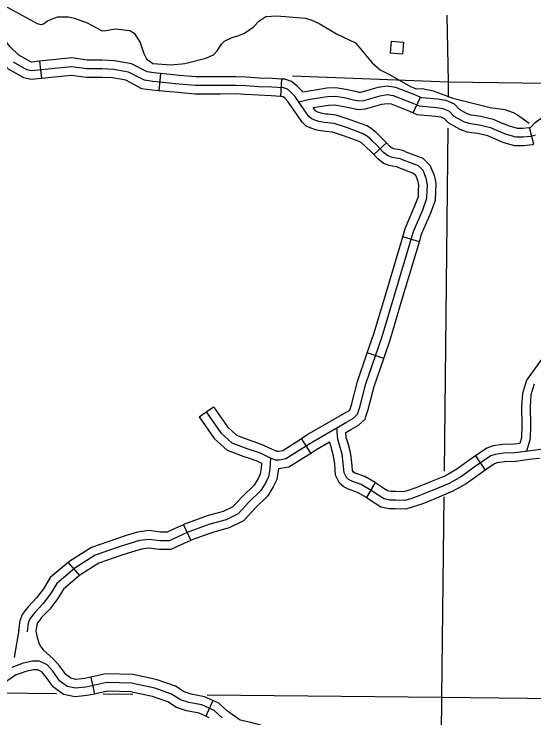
# Model space of a CAD drawing. Extents: x -19 to 366, y -4 to 359.
# Drawn here: x 136.698 to 137.551, y 195.99 to 197.146 of the extents above; entities that cross this region are included whole.
import ezdxf

# ---------------------------------------------------------------- set-up
doc = ezdxf.new("R2010")
doc.units = 0
for name, color, linetype in [('Level 35', 7, 'Continuous'), ('Level 45', 7, 'Continuous'), ('Level 5', 7, 'Continuous'), ('Level 56', 7, 'Continuous'), ('Level 60', 7, 'Continuous')]:
    doc.layers.add(name, color=color, linetype=linetype)

msp = doc.modelspace()

# ---------------------------------------------------------------- linework, layer by layer
at = {"layer": 'Level 35'}
for points in [[(136.6812, 197.1598), (136.7354, 197.1301), (136.7422, 197.1286), (136.746, 197.1297), (136.7524, 197.1347), (136.7687, 197.1408), (136.7872, 197.1409), (136.7966, 197.1387), (136.8178, 197.1311), (136.8421, 197.1183), (136.8482, 197.1184), (136.864, 197.1215), (136.8879, 197.1189), (136.8951, 197.114), (136.9046, 197.0992), (136.9107, 197.0807), (136.9149, 197.072), (136.9255, 197.0644), (136.9558, 197.0622), (136.9781, 197.0642), (137.0124, 197.0731), (137.0249, 197.0788), (137.0313, 197.0853), (137.0384, 197.0963), (137.0433, 197.1009), (137.0558, 197.107), (137.0652, 197.1097), (137.0758, 197.1143), (137.0905, 197.1242), (137.0921, 197.1258)], [(137.0921, 197.1258), (137.0998, 197.134), (137.1111, 197.1416), (137.1289, 197.1428), (137.1762, 197.1388), (137.1864, 197.1355), (137.1985, 197.1302), (137.2273, 197.1132), (137.2584, 197.0982), (137.2858, 197.0653), (137.2987, 197.0543), (137.3142, 197.0464), (137.3475, 197.0272), (137.3578, 197.0231), (137.3676, 197.0235), (137.3861, 197.0197), (137.418, 197.0073), (137.4793, 196.992), (137.5035, 196.9887), (137.5171, 196.9842), (137.5247, 196.9801), (137.5434, 196.9665)]]:
    msp.add_lwpolyline(points, dxfattribs=at)
at = {"layer": 'Level 45'}
for p, q in [((136.7396, 197.0681), (136.7425, 197.0399)), ((136.9379, 197.048), (136.9352, 197.0197)), ((137.137, 197.0388), (137.1354, 197.0104)), ((137.3532, 196.9835), (137.3649, 197.0094)), ((137.5514, 196.9319), (137.5439, 196.9593)), ((137.3092, 196.9342), (137.2885, 196.9148)), ((137.3633, 196.7719), (137.3361, 196.7801)), ((137.3047, 196.5801), (137.2778, 196.5894)), ((137.0016, 196.4846), (137.0249, 196.5009)), ((137.1848, 196.4249), (137.1695, 196.4489)), ((137.4554, 196.4203), (137.4715, 196.3969)), ((137.2905, 196.3763), (137.2762, 196.3518)), ((136.9757, 196.3073), (136.9877, 196.2816)), ((136.7864, 196.2454), (136.8048, 196.2237)), ((136.8236, 196.057), (136.8296, 196.0293)), ((137.0243, 196.0185), (137.0125, 195.9927))]:
    msp.add_line(p, q, dxfattribs=at)
for points in [[(136.7425, 197.0399), (136.725, 197.0381), (136.7136, 197.0408), (136.6882, 197.055), (136.6701, 197.0724), (136.6625, 197.0821), (136.6582, 197.0911), (136.6551, 197.106)], [(136.7396, 197.0681), (136.7269, 197.0668), (136.724, 197.0675), (136.7052, 197.078), (136.6912, 197.0916), (136.6867, 197.0972), (136.6853, 197.1001), (136.683, 197.1117)], [(136.8403, 197.07), (136.8178, 197.0697), (136.7922, 197.0735), (136.7396, 197.0681)], [(136.9379, 197.048), (136.9273, 197.049), (136.9164, 197.0506), (136.8902, 197.0641), (136.8624, 197.069), (136.8425, 197.0701), (136.8403, 197.07)], [(137.3354, 196.9062), (137.3325, 196.9078), (137.3287, 196.9086), (137.3217, 196.9097), (137.3175, 196.9105), (137.3116, 196.9127), (137.3046, 196.9184), (137.2934, 196.9303), (137.286, 196.9373), (137.2828, 196.9406), (137.2764, 196.9456), (137.271, 196.9492), (137.245, 196.9586), (137.2234, 196.9657), (137.2075, 196.9675), (137.1984, 196.969), (137.1915, 196.9713), (137.1855, 196.9739), (137.1816, 196.9775), (137.1741, 196.9884), (137.1585, 197.0111), (137.1529, 197.0171), (137.1465, 197.0224), (137.1399, 197.0244), (137.1207, 197.0255), (137.0994, 197.0264), (137.0782, 197.028), (137.0622, 197.0286), (137.0312, 197.0284), (136.9956, 197.0283), (136.968, 197.0308), (136.9256, 197.0349), (136.912, 197.0369), (136.8857, 197.0505), (136.8607, 197.0548), (136.8422, 197.0559), (136.8169, 197.0555), (136.7919, 197.0592), (136.726, 197.0525), (136.7188, 197.0542), (136.6967, 197.0665)], [(136.8407, 197.0416), (136.8159, 197.0413), (136.7916, 197.0449), (136.7425, 197.0399)], [(137.0362, 197.0426), (137.0311, 197.0426), (136.9963, 197.0425), (136.9694, 197.0449), (136.9379, 197.048)], [(136.9352, 197.0197), (136.924, 197.0208), (136.9076, 197.0231), (136.8811, 197.0369), (136.8591, 197.0407), (136.8419, 197.0416), (136.8407, 197.0416)], [(137.137, 197.0388), (137.1214, 197.0397), (137.1002, 197.0406), (137.079, 197.0422), (137.0624, 197.0428), (137.0362, 197.0426)], [(137.1717, 197.0177), (137.1627, 197.0275), (137.1533, 197.0351), (137.1424, 197.0385), (137.137, 197.0388)], [(137.1717, 197.0177), (137.1787, 197.0192), (137.1988, 197.0224), (137.2111, 197.0243), (137.2263, 197.0251), (137.2423, 197.0223), (137.2583, 197.0188), (137.2663, 197.0171)], [(137.2646, 197.0174), (137.2695, 197.0179), (137.2957, 197.0254), (137.3102, 197.0276), (137.3241, 197.0257), (137.3582, 197.0124), (137.3649, 197.0094)], [(137.0364, 197.0142), (137.0313, 197.0142), (136.995, 197.0141), (136.9667, 197.0166), (136.9352, 197.0197)], [(137.1354, 197.0104), (137.12, 197.0113), (137.0986, 197.0122), (137.0774, 197.0138), (137.062, 197.0144), (137.0364, 197.0142)], [(137.2097, 196.9529), (137.2055, 196.9534), (137.195, 196.9552), (137.1865, 196.958), (137.1776, 196.9618), (137.1708, 196.9682), (137.1624, 196.9804), (137.1474, 197.0022), (137.1431, 197.0068), (137.1397, 197.0096), (137.1374, 197.0103), (137.1354, 197.0104)], [(137.165, 197.0017), (137.1813, 197.0052), (137.201, 197.0084), (137.2125, 197.0101), (137.2255, 197.0108), (137.2395, 197.0084), (137.2553, 197.0049), (137.2637, 197.0031), (137.2721, 197.0038), (137.2988, 197.0115), (137.3103, 197.0133), (137.3205, 197.0119), (137.3527, 196.9993), (137.3629, 196.9947), (137.3916, 196.9922), (137.4025, 196.9905), (137.412, 196.9863), (137.42, 196.9782), (137.4355, 196.9694), (137.4446, 196.9663), (137.4617, 196.9638), (137.48, 196.9596), (137.4908, 196.9547), (137.5059, 196.9484), (137.5217, 196.9442), (137.534, 196.9438), (137.5462, 196.9452), (137.5539, 196.9474)], [(137.2605, 196.9893), (137.2628, 196.9888), (137.2747, 196.9898), (137.3018, 196.9976), (137.3104, 196.9989), (137.3169, 196.998), (137.3472, 196.9862), (137.3532, 196.9835)], [(137.3649, 197.0094), (137.3665, 197.0086), (137.3934, 197.0064), (137.4066, 197.0042), (137.4202, 196.9982), (137.4287, 196.9896), (137.4413, 196.9824), (137.4479, 196.9802), (137.4533, 196.9794)], [(137.1888, 196.992), (137.2031, 196.9943), (137.214, 196.996), (137.2246, 196.9966), (137.2367, 196.9944), (137.2523, 196.991), (137.2605, 196.9893)], [(137.2128, 196.9812), (137.2095, 196.9815), (137.2019, 196.9828), (137.1966, 196.9846), (137.1934, 196.986), (137.1925, 196.9868), (137.1888, 196.992)], [(137.5439, 196.9593), (137.5464, 196.96), (137.5536, 196.9675), (137.5677, 196.978), (137.5776, 196.9832), (137.5907, 196.985), (137.6118, 196.9864), (137.635, 196.9907), (137.639, 196.9907)], [(137.3092, 196.9342), (137.3035, 196.9403), (137.296, 196.9473), (137.2924, 196.9512), (137.2847, 196.9572), (137.2774, 196.962), (137.2497, 196.972), (137.2264, 196.9797), (137.2128, 196.9812)], [(137.3532, 196.9835), (137.3593, 196.9808), (137.3899, 196.9781), (137.3984, 196.9768), (137.4038, 196.9744), (137.4113, 196.9668), (137.4296, 196.9565), (137.4412, 196.9524), (137.4493, 196.9513)], [(137.4533, 196.9794), (137.4644, 196.9778), (137.4845, 196.9731), (137.4965, 196.9677), (137.5105, 196.9619), (137.5237, 196.9583), (137.5333, 196.9581), (137.5435, 196.9592), (137.5439, 196.9593)], [(137.2885, 196.9148), (137.2834, 196.9202), (137.2759, 196.9272), (137.2732, 196.9301), (137.2681, 196.9341), (137.2646, 196.9364), (137.2404, 196.9451), (137.2204, 196.9518), (137.2097, 196.9529)], [(137.4493, 196.9513), (137.4591, 196.9499), (137.4754, 196.9461), (137.4852, 196.9417), (137.5013, 196.9349), (137.5196, 196.93), (137.5346, 196.9296), (137.5489, 196.9313), (137.5514, 196.9319)], [(137.3896, 196.8738), (137.3881, 196.8807), (137.3812, 196.8968), (137.3695, 196.9085), (137.3414, 196.9191), (137.3375, 196.9212), (137.3313, 196.9226), (137.3242, 196.9237), (137.3214, 196.9242), (137.3187, 196.9252), (137.3143, 196.9288), (137.3092, 196.9342)], [(137.0133, 196.4927), (137.0372, 196.4583), (137.0553, 196.4419), (137.0798, 196.4326), (137.102, 196.425), (137.1171, 196.4174), (137.1265, 196.4139), (137.1329, 196.4139), (137.144, 196.4157), (137.186, 196.4425), (137.2438, 196.4758), (137.2549, 196.4822), (137.2619, 196.4887), (137.2654, 196.5003), (137.2753, 196.5383), (137.3021, 196.6165), (137.3535, 196.7888), (137.3687, 196.8244), (137.3757, 196.8431), (137.3763, 196.8554), (137.3768, 196.8653), (137.3745, 196.8764), (137.3693, 196.8887), (137.3617, 196.8962), (137.3354, 196.9062)], [(137.3618, 196.868), (137.3609, 196.8721), (137.3573, 196.8805), (137.3538, 196.884), (137.3295, 196.8932), (137.3274, 196.8944), (137.326, 196.8947), (137.3192, 196.8957), (137.3136, 196.8968), (137.3045, 196.9002), (137.2949, 196.9079), (137.2885, 196.9148)], [(137.3633, 196.7719), (137.3669, 196.784), (137.3819, 196.8191), (137.3898, 196.8402), (137.3904, 196.8546), (137.3911, 196.8664), (137.3896, 196.8738)], [(137.3361, 196.7801), (137.3401, 196.7936), (137.3555, 196.8297), (137.3616, 196.846), (137.3621, 196.8561), (137.3625, 196.8642), (137.3618, 196.868)], [(137.3075, 196.6842), (137.3361, 196.7801)], [(137.3347, 196.6761), (137.3633, 196.7719)], [(137.2778, 196.5894), (137.2886, 196.6209), (137.3075, 196.6842)], [(137.3047, 196.5801), (137.3157, 196.6122), (137.3347, 196.6761)], [(137.6205, 196.6207), (137.6119, 196.6199), (137.5863, 196.6057), (137.5646, 196.5794), (137.5409, 196.547)], [(137.249, 196.4953), (137.2517, 196.5042), (137.2617, 196.5424), (137.2778, 196.5894)], [(137.2756, 196.4851), (137.279, 196.4965), (137.2889, 196.5342), (137.3047, 196.5801)], [(137.5409, 196.547), (137.5391, 196.5446), (137.5324, 196.5229), (137.5309, 196.5008), (137.5318, 196.4704), (137.531, 196.4506), (137.5282, 196.4408)], [(137.552, 196.5382), (137.5465, 196.5203), (137.5451, 196.5006), (137.546, 196.4703), (137.5451, 196.4483), (137.5393, 196.4279)], [(137.0249, 196.5009), (137.0479, 196.4677), (137.0628, 196.4543), (137.0846, 196.446), (137.0914, 196.4436)], [(137.1695, 196.4489), (137.1786, 196.4547), (137.2367, 196.4881), (137.249, 196.4953)], [(137.0016, 196.4846), (137.0264, 196.4489), (137.0477, 196.4296), (137.075, 196.4192), (137.0822, 196.4168)], [(137.2426, 196.4587), (137.2509, 196.4635), (137.2633, 196.4707), (137.2744, 196.4808), (137.2756, 196.4851)], [(137.5665, 196.4311), (137.5464, 196.4287), (137.5199, 196.4255), (137.5018, 196.4247), (137.4877, 196.4227), (137.4805, 196.4203), (137.4548, 196.4026), (137.4327, 196.3865), (137.4122, 196.3749), (137.3897, 196.3656), (137.3624, 196.3544), (137.3492, 196.35), (137.3391, 196.3471), (137.3239, 196.3475), (137.315, 196.3475), (137.3054, 196.3496), (137.2986, 196.354), (137.2841, 196.3636), (137.2676, 196.3733), (137.2524, 196.3789), (137.2471, 196.3813), (137.2435, 196.3845), (137.2395, 196.3926), (137.2383, 196.4082), (137.2363, 196.4231), (137.2327, 196.4364), (137.2291, 196.4476), (137.2278, 196.4666)], [(137.2458, 196.4421), (137.2431, 196.4503), (137.2426, 196.4587)], [(137.0914, 196.4436), (137.1075, 196.4381), (137.1228, 196.4305), (137.129, 196.4281), (137.1318, 196.4281), (137.1388, 196.4292), (137.1695, 196.4489)], [(137.1848, 196.4249), (137.1934, 196.4304), (137.2156, 196.4432)], [(137.2187, 196.4334), (137.2156, 196.4432)], [(137.2762, 196.3518), (137.2615, 196.3604), (137.2469, 196.3658), (137.2393, 196.3693), (137.232, 196.3757), (137.2256, 196.3887), (137.2242, 196.4067), (137.2223, 196.4203), (137.2191, 196.4323), (137.2187, 196.4334)], [(137.2905, 196.3763), (137.2737, 196.3862), (137.2578, 196.392), (137.255, 196.3933), (137.2535, 196.3964), (137.2524, 196.4097), (137.2502, 196.4259), (137.2463, 196.4404), (137.2458, 196.4421)], [(137.5282, 196.4408), (137.5187, 196.4397), (137.5005, 196.4389), (137.4845, 196.4366), (137.4741, 196.4331), (137.4554, 196.4203)], [(137.1319, 196.3994), (137.1491, 196.4021), (137.1848, 196.4249)], [(137.1187, 196.4169), (137.1174, 196.3987), (137.1155, 196.3856), (137.1109, 196.3764), (137.103, 196.3633), (137.0827, 196.3436), (137.0656, 196.3252), (137.0459, 196.3154), (137.019, 196.3082), (136.983, 196.295), (136.9646, 196.2865), (136.9521, 196.2806), (136.937, 196.2806), (136.9187, 196.2832), (136.9036, 196.2813), (136.8701, 196.2708), (136.8308, 196.257), (136.7973, 196.236), (136.768, 196.211), (136.7575, 196.194), (136.7453, 196.1779), (136.7316, 196.1634), (136.7234, 196.1529), (136.7207, 196.1457), (136.7192, 196.1316)], [(137.0822, 196.4168), (137.0965, 196.4119), (137.1038, 196.4082)], [(137.4554, 196.4203), (137.4466, 196.4142), (137.425, 196.3985), (137.406, 196.3877), (137.3843, 196.3788), (137.3711, 196.3733)], [(137.5607, 196.4161), (137.5481, 196.4146), (137.521, 196.4113), (137.5031, 196.4105), (137.491, 196.4088), (137.4869, 196.4074), (137.4715, 196.3969)], [(137.1038, 196.4082), (137.1033, 196.4003), (137.1018, 196.39), (137.0984, 196.3833), (137.0918, 196.3722), (137.0725, 196.3536), (137.0623, 196.3425)], [(137.1319, 196.3994), (137.1292, 196.3813), (137.1233, 196.3696), (137.1142, 196.3544), (137.0928, 196.3337), (137.0831, 196.3232)], [(137.4715, 196.3969), (137.463, 196.391), (137.4404, 196.3746), (137.4185, 196.3621), (137.3951, 196.3525), (137.3819, 196.3471)], [(137.3711, 196.3733), (137.3575, 196.3677), (137.345, 196.3635), (137.3374, 196.3614), (137.324, 196.3618), (137.3165, 196.3618), (137.3109, 196.3629), (137.3064, 196.3658), (137.2916, 196.3757), (137.2905, 196.3763)], [(137.3819, 196.3471), (137.3674, 196.3411), (137.3533, 196.3364), (137.3409, 196.3329), (137.3237, 196.3333), (137.3136, 196.3333), (137.2999, 196.3362), (137.2908, 196.3421), (137.2766, 196.3516), (137.2762, 196.3518)], [(137.0623, 196.3425), (137.057, 196.3368), (137.0409, 196.3287), (137.0148, 196.3217), (136.9775, 196.3082), (136.9757, 196.3073)], [(137.0831, 196.3232), (137.0743, 196.3137), (137.051, 196.302), (137.0233, 196.2946), (136.9884, 196.2819), (136.9877, 196.2816)], [(136.9757, 196.3073), (136.9586, 196.2994), (136.9489, 196.2948), (136.9381, 196.2948), (136.9188, 196.2976), (136.9005, 196.2952), (136.8817, 196.2893)], [(136.8817, 196.2893), (136.8657, 196.2842), (136.8246, 196.2699), (136.7889, 196.2475), (136.7864, 196.2454)], [(136.9877, 196.2816), (136.9706, 196.2736), (136.9553, 196.2664), (136.936, 196.2664), (136.9186, 196.2689), (136.9067, 196.2673), (136.8902, 196.2622)], [(136.8902, 196.2622), (136.8746, 196.2573), (136.837, 196.2441), (136.8057, 196.2245), (136.8048, 196.2237)], [(136.7864, 196.2454), (136.757, 196.2204), (136.7457, 196.202), (136.7345, 196.1871), (136.7208, 196.1727), (136.7182, 196.1694)], [(136.8048, 196.2237), (136.7789, 196.2017), (136.7692, 196.1859), (136.7562, 196.1687), (136.7423, 196.1541), (136.7406, 196.1519)], [(136.7182, 196.1694), (136.7108, 196.1599), (136.7068, 196.149), (136.7051, 196.1332)], [(136.7406, 196.1519), (136.7359, 196.146), (136.7347, 196.1425), (136.7335, 196.1323)], [(136.7052, 196.134), (136.6976, 196.0895)], [(136.7335, 196.1323), (136.7357, 196.1221), (136.7383, 196.1133), (136.7406, 196.1083), (136.7456, 196.1017), (136.762, 196.0871)], [(136.8236, 196.057), (136.813, 196.0547), (136.7993, 196.0533), (136.7906, 196.0551), (136.7824, 196.0611), (136.7729, 196.0749), (136.762, 196.0871)], [(137.0394, 195.99), (137.0261, 196.0021), (137.0059, 196.0113), (136.9846, 196.0153), (136.9708, 196.0199), (136.9564, 196.0292), (136.9287, 196.039), (136.8907, 196.047), (136.8498, 196.0482), (136.8153, 196.0407), (136.7986, 196.039), (136.7847, 196.0418), (136.7721, 196.0511), (136.7617, 196.0661), (136.7519, 196.077), (136.7392, 196.0833), (136.7277, 196.0833), (136.7127, 196.0799), (136.6937, 196.073)], [(136.7376, 196.0683), (136.7359, 196.0691), (136.7293, 196.0691), (136.7168, 196.0662), (136.7002, 196.0602), (136.6857, 196.0505), (136.669, 196.0328), (136.6685, 196.0322)], [(136.8296, 196.0293), (136.8175, 196.0266), (136.7978, 196.0246), (136.7788, 196.0286), (136.7617, 196.041), (136.7505, 196.0572), (136.7431, 196.0655), (136.7376, 196.0683)], [(136.9282, 196.0536), (136.8924, 196.0612), (136.8485, 196.0624), (136.8236, 196.057)], [(137.0243, 196.0185), (137.0103, 196.0249), (136.9882, 196.0291), (136.977, 196.0329), (136.9627, 196.042), (136.9326, 196.0527), (136.9282, 196.0536)], [(136.9223, 196.0258), (136.889, 196.0329), (136.8511, 196.0339), (136.8296, 196.0293)], [(137.0125, 195.9927), (137.0016, 195.9977), (136.981, 196.0016), (136.9646, 196.007), (136.9501, 196.0163), (136.9249, 196.0253), (136.9223, 196.0258)], [(137.1133, 195.9688), (137.1027, 195.978), (137.0866, 195.9824), (137.0689, 195.9865), (137.0483, 196.0011), (137.034, 196.0141), (137.0243, 196.0185)], [(137.0182, 195.99), (137.0125, 195.9927)]]:
    msp.add_lwpolyline(points, dxfattribs=at)
at = {"layer": 'Level 5'}
for points in [[(137.4112, 197.0338), (137.4091, 197.1436)], [(137.4112, 197.0338), (137.155, 197.0434)], [(137.4109, 197.0085), (137.4112, 197.0338)], [(137.9733, 197.0259), (137.4112, 197.0338)], [(137.4043, 196.3951), (137.4103, 196.9583)], [(137.4003, 196.0243), (137.4038, 196.3529)], [(136.6741, 196.0313), (136.7673, 196.0304)], [(136.8437, 196.0297), (136.8924, 196.0292)], [(137.015, 196.028), (137.4003, 196.0243)], [(137.3991, 195.9018), (137.4003, 196.0243)], [(137.4003, 196.0243), (138.3846, 196.0125)]]:
    msp.add_lwpolyline(points, dxfattribs=at)
at = {"layer": 'Level 56'}
msp.add_lwpolyline([(137.3175, 197.101), (137.3371, 197.0996), (137.3358, 197.0799), (137.3161, 197.0813)], close=True, dxfattribs=at)
at = {"layer": 'Level 60'}
for points in [[(139.4406, 1.5315), (139.2511, 10.1473), (139.0608, 18.7633), (138.8699, 27.3793), (138.6784, 35.9956), (138.4861, 44.6119), (138.2932, 53.2285), (138.0997, 61.8451), (137.9055, 70.4619), (137.7106, 79.0789), (137.5151, 87.6959), (137.319, 96.3132), (137.1221, 104.9306), (136.9247, 113.5481), (136.7265, 122.1658), (136.5278, 130.7836), (136.3283, 139.4016), (136.1282, 148.0197), (135.9275, 156.6379), (135.7261, 165.2564), (135.5241, 173.8749), (135.3214, 182.4936), (135.1181, 191.1125), (134.9141, 199.7315), (134.7095, 208.3506), (134.5043, 216.9699), (134.2984, 225.5894), (134.0919, 234.209), (133.8847, 242.8288), (133.6769, 251.4487), (133.4685, 260.0687), (133.2594, 268.6889), (133.0497, 277.3093), (132.8393, 285.9298), (132.6283, 294.5504), (132.4167, 303.1713), (132.2044, 311.7922), (131.9916, 320.4133), (131.778, 329.0346), (131.5639, 337.656), (131.3491, 346.2776)], [(0, 189.5162), (7.1121, 189.5206), (14.2243, 189.5339), (21.3364, 189.556), (28.4484, 189.5869), (35.5605, 189.6267), (42.6725, 189.6754), (49.7844, 189.7329), (56.8962, 189.7992), (64.0079, 189.8744), (71.1196, 189.9584), (78.2311, 190.0512), (85.3425, 190.1529), (92.4538, 190.2635), (99.5649, 190.3829), (106.6759, 190.5111), (113.7867, 190.6482), (120.8974, 190.7941), (128.0078, 190.9489), (135.1181, 191.1125), (142.2282, 191.2849), (149.338, 191.4662), (156.4476, 191.6563), (163.5569, 191.8553), (170.666, 192.0631), (177.7749, 192.2798), (184.8835, 192.5053), (191.9917, 192.7396), (199.0997, 192.9828), (206.2074, 193.2348), (213.3147, 193.4956), (220.4218, 193.7653), (227.5285, 194.0438), (234.6348, 194.3312), (241.7408, 194.6274), (248.8464, 194.9324), (255.9516, 195.2463), (263.0564, 195.569), (270.1608, 195.9005), (277.2648, 196.2409), (284.3683, 196.5901), (291.4715, 196.9481), (298.5741, 197.315), (305.6763, 197.6907), (312.7781, 198.0753), (319.8793, 198.4686), (326.9801, 198.8708), (334.0804, 199.2818), (341.1801, 199.7017)]]:
    msp.add_spline(points, degree=3, dxfattribs=at)

doc.saveas('drawing.dxf')
